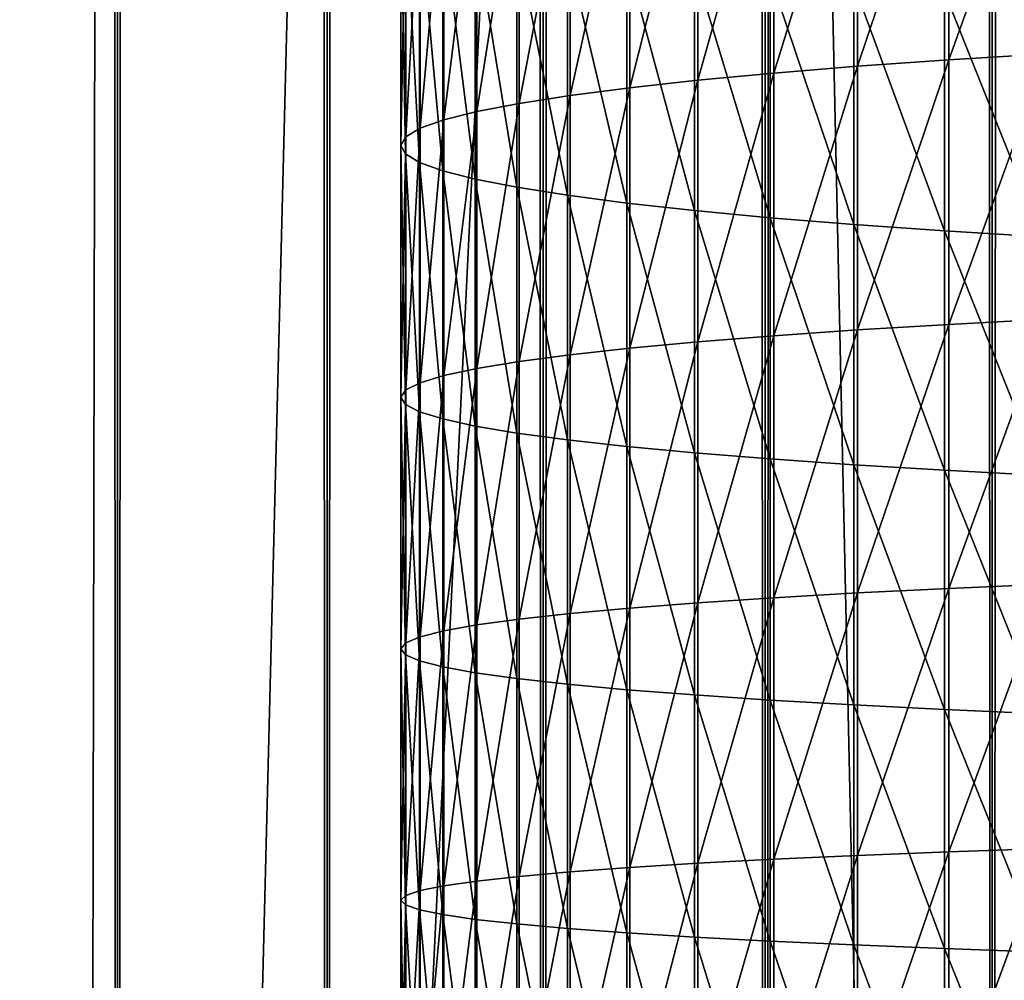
# Model space of a CAD drawing. Header units: millimetres. Extents: x -46 to 46, y -9 to 3208.
# Tile 261 of 401: x -4.16 to -2.46, y 24 to 25.66. Entities that reach past the tile are written whole.
import ezdxf

# ---------------------------------------------------------------- set-up
doc = ezdxf.new("R2010")
doc.units = ezdxf.units.MM
doc.header["$LTSCALE"] = 65.185185
for name, color, linetype in [('18', 7, 'CONTINUOUS'), ('28', 7, 'CONTINUOUS'), ('30', 7, 'CONTINUOUS'), ('31', 7, 'CONTINUOUS')]:
    doc.layers.add(name, color=color, linetype=linetype)

msp = doc.modelspace()

# ---------------------------------------------------------------- linework, layer by layer
at = {"layer": '18', "color": 7, "linetype": 'CONTINUOUS'}
for points in [[(-4.34, 11.3, 64.1167), (-3.9902, 11.3, 64.3504), (-4.34, 1111.3, 64.1167), (-4.34, 11.3, 64.1167)], [(-4.34, 1111.3, 64.1167), (-3.9902, 11.3, 64.3504), (-3.9902, 1111.3, 64.3504), (-4.34, 1111.3, 64.1167)], [(-3.9902, 11.3, 51.6496), (-4.34, 11.3, 51.8833), (-3.9902, 1111.3, 51.6496), (-3.9902, 11.3, 51.6496)], [(-3.9902, 1111.3, 51.6496), (-4.34, 11.3, 51.8833), (-4.34, 1111.3, 51.8833), (-3.9902, 1111.3, 51.6496)], [(-3.9902, 11.3, 64.3504), (-3.6279, 11.3, 64.5642), (-3.9902, 1111.3, 64.3504), (-3.9902, 11.3, 64.3504)], [(-3.9902, 1111.3, 64.3504), (-3.6279, 11.3, 64.5642), (-3.6279, 1111.3, 64.5642), (-3.9902, 1111.3, 64.3504)], [(-3.6279, 11.3, 51.4358), (-3.9902, 11.3, 51.6496), (-3.6279, 1111.3, 51.4358), (-3.6279, 11.3, 51.4358)], [(-3.6279, 1111.3, 51.4358), (-3.9902, 11.3, 51.6496), (-3.9902, 1111.3, 51.6496), (-3.6279, 1111.3, 51.4358)], [(-3.6279, 11.3, 64.5642), (-3.2541, 11.3, 64.7573), (-3.6279, 1111.3, 64.5642), (-3.6279, 11.3, 64.5642)], [(-3.6279, 1111.3, 64.5642), (-3.2541, 11.3, 64.7573), (-3.2541, 1111.3, 64.7573), (-3.6279, 1111.3, 64.5642)], [(-3.2541, 11.3, 51.2427), (-3.6279, 11.3, 51.4358), (-3.2541, 1111.3, 51.2427), (-3.2541, 11.3, 51.2427)], [(-3.2541, 1111.3, 51.2427), (-3.6279, 11.3, 51.4358), (-3.6279, 1111.3, 51.4358), (-3.2541, 1111.3, 51.2427)], [(-3.2541, 11.3, 64.7573), (-2.8701, 11.3, 64.9291), (-3.2541, 1111.3, 64.7573), (-3.2541, 11.3, 64.7573)], [(-3.2541, 1111.3, 64.7573), (-2.8701, 11.3, 64.9291), (-2.8701, 1111.3, 64.9291), (-3.2541, 1111.3, 64.7573)], [(-2.8701, 11.3, 51.0709), (-3.2541, 11.3, 51.2427), (-2.8701, 1111.3, 51.0709), (-2.8701, 11.3, 51.0709)], [(-2.8701, 1111.3, 51.0709), (-3.2541, 11.3, 51.2427), (-3.2541, 1111.3, 51.2427), (-2.8701, 1111.3, 51.0709)], [(-2.8701, 11.3, 64.9291), (-2.4771, 11.3, 65.0791), (-2.8701, 1111.3, 64.9291), (-2.8701, 11.3, 64.9291)], [(-2.8701, 1111.3, 64.9291), (-2.4771, 11.3, 65.0791), (-2.4771, 1111.3, 65.0791), (-2.8701, 1111.3, 64.9291)], [(-2.4771, 11.3, 50.9209), (-2.8701, 11.3, 51.0709), (-2.4771, 1111.3, 50.9209), (-2.4771, 11.3, 50.9209)], [(-2.4771, 1111.3, 50.9209), (-2.8701, 11.3, 51.0709), (-2.8701, 1111.3, 51.0709), (-2.4771, 1111.3, 50.9209)], [(-2.4771, 11.3, 65.0791), (-2.0763, 11.3, 65.2069), (-2.4771, 1111.3, 65.0791), (-2.4771, 11.3, 65.0791)], [(-2.4771, 1111.3, 65.0791), (-2.0763, 11.3, 65.2069), (-2.0763, 1111.3, 65.2069), (-2.4771, 1111.3, 65.0791)], [(-2.0763, 11.3, 50.7931), (-2.4771, 11.3, 50.9209), (-2.0763, 1111.3, 50.7931), (-2.0763, 11.3, 50.7931)], [(-2.0763, 1111.3, 50.7931), (-2.4771, 11.3, 50.9209), (-2.4771, 1111.3, 50.9209), (-2.0763, 1111.3, 50.7931)]]:
    msp.add_3dface(points, dxfattribs=at)
at = {"layer": '28', "color": 7, "linetype": 'CONTINUOUS'}
for points in [[(-2.5525, 26.048, 60.4653), (-2.5525, 25.5896, 60.4959), (-2.383, 26.06, 60.6337), (-2.5525, 26.048, 60.4653)], [(-2.383, 26.06, 60.6337), (-2.5525, 25.5896, 60.4959), (-2.383, 25.6001, 60.6643), (-2.383, 26.06, 60.6337)], [(-2.7102, 26.0352, 60.2858), (-2.7102, 25.5785, 60.3163), (-2.5525, 26.048, 60.4653), (-2.7102, 26.0352, 60.2858)], [(-2.5525, 26.048, 60.4653), (-2.7102, 25.5785, 60.3163), (-2.5525, 25.5896, 60.4959), (-2.5525, 26.048, 60.4653)], [(-2.8551, 26.0216, 60.096), (-2.8551, 25.5667, 60.1263), (-2.7102, 26.0352, 60.2858), (-2.8551, 26.0216, 60.096)], [(-2.7102, 26.0352, 60.2858), (-2.8551, 25.5667, 60.1263), (-2.7102, 25.5785, 60.3163), (-2.7102, 26.0352, 60.2858)], [(-3.1044, 25.9926, 59.689), (-3.1044, 25.5414, 59.7191), (-2.9867, 26.0074, 59.8967), (-3.1044, 25.9926, 59.689)], [(-2.9867, 26.0074, 59.8967), (-3.1044, 25.5414, 59.7191), (-2.9867, 25.5543, 59.927), (-2.9867, 26.0074, 59.8967)], [(-2.9867, 26.0074, 59.8967), (-2.9867, 25.5543, 59.927), (-2.8551, 26.0216, 60.096), (-2.9867, 26.0074, 59.8967)], [(-2.8551, 26.0216, 60.096), (-2.9867, 25.5543, 59.927), (-2.8551, 25.5667, 60.1263), (-2.8551, 26.0216, 60.096)], [(-3.2076, 25.9772, 59.4737), (-3.2076, 25.5281, 59.5036), (-3.1044, 25.9926, 59.689), (-3.2076, 25.9772, 59.4737)], [(-3.1044, 25.9926, 59.689), (-3.2076, 25.5281, 59.5036), (-3.1044, 25.5414, 59.7191), (-3.1044, 25.9926, 59.689)], [(-3.2957, 25.9613, 59.2519), (-3.2957, 25.5143, 59.2817), (-3.2076, 25.9772, 59.4737), (-3.2957, 25.9613, 59.2519)], [(-3.2076, 25.9772, 59.4737), (-3.2957, 25.5143, 59.2817), (-3.2076, 25.5281, 59.5036), (-3.2076, 25.9772, 59.4737)], [(-3.3685, 25.9451, 59.0246), (-3.3685, 25.5002, 59.0542), (-3.2957, 25.9613, 59.2519), (-3.3685, 25.9451, 59.0246)], [(-3.2957, 25.9613, 59.2519), (-3.3685, 25.5002, 59.0542), (-3.2957, 25.5143, 59.2817), (-3.2957, 25.9613, 59.2519)], [(-3.4256, 25.9286, 58.7928), (-3.4256, 25.4858, 58.8224), (-3.3685, 25.9451, 59.0246), (-3.4256, 25.9286, 58.7928)], [(-3.3685, 25.9451, 59.0246), (-3.4256, 25.4858, 58.8224), (-3.3685, 25.5002, 59.0542), (-3.3685, 25.9451, 59.0246)], [(-3.4666, 25.9118, 58.5578), (-3.4666, 25.4712, 58.5871), (-3.4256, 25.9286, 58.7928), (-3.4666, 25.9118, 58.5578)], [(-3.4256, 25.9286, 58.7928), (-3.4666, 25.4712, 58.5871), (-3.4256, 25.4858, 58.8224), (-3.4256, 25.9286, 58.7928)], [(-3.4915, 25.8948, 58.3204), (-3.4915, 25.4565, 58.3497), (-3.4666, 25.9118, 58.5578), (-3.4915, 25.8948, 58.3204)], [(-3.4666, 25.9118, 58.5578), (-3.4915, 25.4565, 58.3497), (-3.4666, 25.4712, 58.5871), (-3.4666, 25.9118, 58.5578)], [(-3.5, 25.8778, 58.082), (-3.5, 25.4417, 58.111), (-3.4915, 25.8948, 58.3204), (-3.5, 25.8778, 58.082)], [(-3.4915, 25.8948, 58.3204), (-3.5, 25.4417, 58.111), (-3.4915, 25.4565, 58.3497), (-3.4915, 25.8948, 58.3204)], [(-3.4922, 25.8608, 57.8435), (-3.4922, 25.4269, 57.8724), (-3.5, 25.8778, 58.082), (-3.4922, 25.8608, 57.8435)], [(-3.5, 25.8778, 58.082), (-3.4922, 25.4269, 57.8724), (-3.5, 25.4417, 58.111), (-3.5, 25.8778, 58.082)], [(-3.468, 25.8438, 57.6061), (-3.468, 25.4122, 57.6348), (-3.4922, 25.8608, 57.8435), (-3.468, 25.8438, 57.6061)], [(-3.4922, 25.8608, 57.8435), (-3.468, 25.4122, 57.6348), (-3.4922, 25.4269, 57.8724), (-3.4922, 25.8608, 57.8435)], [(-3.4277, 25.8271, 57.3709), (-3.4277, 25.3976, 57.3995), (-3.468, 25.8438, 57.6061), (-3.4277, 25.8271, 57.3709)], [(-3.468, 25.8438, 57.6061), (-3.4277, 25.3976, 57.3995), (-3.468, 25.4122, 57.6348), (-3.468, 25.8438, 57.6061)], [(-3.3714, 25.8105, 57.139), (-3.3714, 25.3832, 57.1674), (-3.4277, 25.8271, 57.3709), (-3.3714, 25.8105, 57.139)], [(-3.4277, 25.8271, 57.3709), (-3.3714, 25.3832, 57.1674), (-3.4277, 25.3976, 57.3995), (-3.4277, 25.8271, 57.3709)], [(-3.2993, 25.7943, 56.9114), (-3.2993, 25.3691, 56.9398), (-3.3714, 25.8105, 57.139), (-3.2993, 25.7943, 56.9114)], [(-3.3714, 25.8105, 57.139), (-3.2993, 25.3691, 56.9398), (-3.3714, 25.3832, 57.1674), (-3.3714, 25.8105, 57.139)], [(-3.2118, 25.7784, 56.6893), (-3.2118, 25.3553, 56.7176), (-3.2993, 25.7943, 56.9114), (-3.2118, 25.7784, 56.6893)], [(-3.2993, 25.7943, 56.9114), (-3.2118, 25.3553, 56.7176), (-3.2993, 25.3691, 56.9398), (-3.2993, 25.7943, 56.9114)], [(-3.1092, 25.763, 56.4737), (-3.1092, 25.3419, 56.5018), (-3.2118, 25.7784, 56.6893), (-3.1092, 25.763, 56.4737)], [(-3.2118, 25.7784, 56.6893), (-3.1092, 25.3419, 56.5018), (-3.2118, 25.3553, 56.7176), (-3.2118, 25.7784, 56.6893)], [(-2.9922, 25.7481, 56.2656), (-2.9922, 25.329, 56.2936), (-3.1092, 25.763, 56.4737), (-2.9922, 25.7481, 56.2656)], [(-3.1092, 25.763, 56.4737), (-2.9922, 25.329, 56.2936), (-3.1092, 25.3419, 56.5018), (-3.1092, 25.763, 56.4737)], [(-2.8612, 25.7339, 56.066), (-2.8612, 25.3166, 56.0938), (-2.9922, 25.7481, 56.2656), (-2.8612, 25.7339, 56.066)], [(-2.9922, 25.7481, 56.2656), (-2.8612, 25.3166, 56.0938), (-2.9922, 25.329, 56.2936), (-2.9922, 25.7481, 56.2656)], [(-2.7168, 25.7203, 55.8757), (-2.7168, 25.3048, 55.9034), (-2.8612, 25.7339, 56.066), (-2.7168, 25.7203, 55.8757)], [(-2.8612, 25.7339, 56.066), (-2.7168, 25.3048, 55.9034), (-2.8612, 25.3166, 56.0938), (-2.8612, 25.7339, 56.066)], [(-2.5597, 25.7075, 55.6958), (-2.5597, 25.2937, 55.7234), (-2.7168, 25.7203, 55.8757), (-2.5597, 25.7075, 55.6958)], [(-2.7168, 25.7203, 55.8757), (-2.5597, 25.2937, 55.7234), (-2.7168, 25.3048, 55.9034), (-2.7168, 25.7203, 55.8757)], [(-2.3907, 25.6954, 55.5269), (-2.3907, 25.2832, 55.5544), (-2.5597, 25.7075, 55.6958), (-2.3907, 25.6954, 55.5269)], [(-2.5597, 25.7075, 55.6958), (-2.3907, 25.2832, 55.5544), (-2.5597, 25.2937, 55.7234), (-2.5597, 25.7075, 55.6958)], [(-2.5525, 25.5896, 60.4959), (-2.5525, 25.1321, 60.5222), (-2.383, 25.6001, 60.6643), (-2.5525, 25.5896, 60.4959)], [(-2.383, 25.6001, 60.6643), (-2.5525, 25.1321, 60.5222), (-2.383, 25.141, 60.6907), (-2.383, 25.6001, 60.6643)], [(-2.7102, 25.5785, 60.3163), (-2.7102, 25.1226, 60.3425), (-2.5525, 25.5896, 60.4959), (-2.7102, 25.5785, 60.3163)], [(-2.5525, 25.5896, 60.4959), (-2.7102, 25.1226, 60.3425), (-2.5525, 25.1321, 60.5222), (-2.5525, 25.5896, 60.4959)], [(-2.9867, 25.5543, 59.927), (-2.9867, 25.102, 59.9529), (-2.8551, 25.5667, 60.1263), (-2.9867, 25.5543, 59.927)], [(-2.8551, 25.5667, 60.1263), (-2.9867, 25.102, 59.9529), (-2.8551, 25.1125, 60.1524), (-2.8551, 25.5667, 60.1263)], [(-2.8551, 25.5667, 60.1263), (-2.8551, 25.1125, 60.1524), (-2.7102, 25.5785, 60.3163), (-2.8551, 25.5667, 60.1263)], [(-2.7102, 25.5785, 60.3163), (-2.8551, 25.1125, 60.1524), (-2.7102, 25.1226, 60.3425), (-2.7102, 25.5785, 60.3163)], [(-3.1044, 25.5414, 59.7191), (-3.1044, 25.091, 59.7449), (-2.9867, 25.5543, 59.927), (-3.1044, 25.5414, 59.7191)], [(-2.9867, 25.5543, 59.927), (-3.1044, 25.091, 59.7449), (-2.9867, 25.102, 59.9529), (-2.9867, 25.5543, 59.927)], [(-3.2076, 25.5281, 59.5036), (-3.2076, 25.0796, 59.5294), (-3.1044, 25.5414, 59.7191), (-3.2076, 25.5281, 59.5036)], [(-3.1044, 25.5414, 59.7191), (-3.2076, 25.0796, 59.5294), (-3.1044, 25.091, 59.7449), (-3.1044, 25.5414, 59.7191)], [(-3.3685, 25.5002, 59.0542), (-3.3685, 25.0559, 59.0797), (-3.2957, 25.5143, 59.2817), (-3.3685, 25.5002, 59.0542)], [(-3.2957, 25.5143, 59.2817), (-3.3685, 25.0559, 59.0797), (-3.2957, 25.0679, 59.3073), (-3.2957, 25.5143, 59.2817)], [(-3.2957, 25.5143, 59.2817), (-3.2957, 25.0679, 59.3073), (-3.2076, 25.5281, 59.5036), (-3.2957, 25.5143, 59.2817)], [(-3.2076, 25.5281, 59.5036), (-3.2957, 25.0679, 59.3073), (-3.2076, 25.0796, 59.5294), (-3.2076, 25.5281, 59.5036)], [(-3.4256, 25.4858, 58.8224), (-3.4256, 25.0436, 58.8477), (-3.3685, 25.5002, 59.0542), (-3.4256, 25.4858, 58.8224)], [(-3.3685, 25.5002, 59.0542), (-3.4256, 25.0436, 58.8477), (-3.3685, 25.0559, 59.0797), (-3.3685, 25.5002, 59.0542)], [(-3.4666, 25.4712, 58.5871), (-3.4666, 25.0312, 58.6124), (-3.4256, 25.4858, 58.8224), (-3.4666, 25.4712, 58.5871)], [(-3.4256, 25.4858, 58.8224), (-3.4666, 25.0312, 58.6124), (-3.4256, 25.0436, 58.8477), (-3.4256, 25.4858, 58.8224)], [(-3.4915, 25.4565, 58.3497), (-3.4915, 25.0186, 58.3748), (-3.4666, 25.4712, 58.5871), (-3.4915, 25.4565, 58.3497)], [(-3.4666, 25.4712, 58.5871), (-3.4915, 25.0186, 58.3748), (-3.4666, 25.0312, 58.6124), (-3.4666, 25.4712, 58.5871)], [(-3.5, 25.4417, 58.111), (-3.5, 25.006, 58.1361), (-3.4915, 25.4565, 58.3497), (-3.5, 25.4417, 58.111)], [(-3.4915, 25.4565, 58.3497), (-3.5, 25.006, 58.1361), (-3.4915, 25.0186, 58.3748), (-3.4915, 25.4565, 58.3497)], [(-3.4922, 25.4269, 57.8724), (-3.4922, 24.9934, 57.8973), (-3.5, 25.4417, 58.111), (-3.4922, 25.4269, 57.8724)], [(-3.5, 25.4417, 58.111), (-3.4922, 24.9934, 57.8973), (-3.5, 25.006, 58.1361), (-3.5, 25.4417, 58.111)], [(-3.468, 25.4122, 57.6348), (-3.468, 24.9808, 57.6596), (-3.4922, 25.4269, 57.8724), (-3.468, 25.4122, 57.6348)], [(-3.4922, 25.4269, 57.8724), (-3.468, 24.9808, 57.6596), (-3.4922, 24.9934, 57.8973), (-3.4922, 25.4269, 57.8724)], [(-3.4277, 25.3976, 57.3995), (-3.4277, 24.9684, 57.4241), (-3.468, 25.4122, 57.6348), (-3.4277, 25.3976, 57.3995)], [(-3.468, 25.4122, 57.6348), (-3.4277, 24.9684, 57.4241), (-3.468, 24.9808, 57.6596), (-3.468, 25.4122, 57.6348)], [(-3.3714, 25.3832, 57.1674), (-3.3714, 24.9561, 57.192), (-3.4277, 25.3976, 57.3995), (-3.3714, 25.3832, 57.1674)], [(-3.4277, 25.3976, 57.3995), (-3.3714, 24.9561, 57.192), (-3.4277, 24.9684, 57.4241), (-3.4277, 25.3976, 57.3995)], [(-3.2993, 25.3691, 56.9398), (-3.2993, 24.9441, 56.9642), (-3.3714, 25.3832, 57.1674), (-3.2993, 25.3691, 56.9398)], [(-3.3714, 25.3832, 57.1674), (-3.2993, 24.9441, 56.9642), (-3.3714, 24.9561, 57.192), (-3.3714, 25.3832, 57.1674)], [(-3.2118, 25.3553, 56.7176), (-3.2118, 24.9323, 56.7418), (-3.2993, 25.3691, 56.9398), (-3.2118, 25.3553, 56.7176)], [(-3.2993, 25.3691, 56.9398), (-3.2118, 24.9323, 56.7418), (-3.2993, 24.9441, 56.9642), (-3.2993, 25.3691, 56.9398)], [(-3.1092, 25.3419, 56.5018), (-3.1092, 24.9209, 56.526), (-3.2118, 25.3553, 56.7176), (-3.1092, 25.3419, 56.5018)], [(-3.2118, 25.3553, 56.7176), (-3.1092, 24.9209, 56.526), (-3.2118, 24.9323, 56.7418), (-3.2118, 25.3553, 56.7176)], [(-2.9922, 25.329, 56.2936), (-2.9922, 24.9099, 56.3176), (-3.1092, 25.3419, 56.5018), (-2.9922, 25.329, 56.2936)], [(-3.1092, 25.3419, 56.5018), (-2.9922, 24.9099, 56.3176), (-3.1092, 24.9209, 56.526), (-3.1092, 25.3419, 56.5018)], [(-2.8612, 25.3166, 56.0938), (-2.8612, 24.8994, 56.1178), (-2.9922, 25.329, 56.2936), (-2.8612, 25.3166, 56.0938)], [(-2.9922, 25.329, 56.2936), (-2.8612, 24.8994, 56.1178), (-2.9922, 24.9099, 56.3176), (-2.9922, 25.329, 56.2936)], [(-2.7168, 25.3048, 55.9034), (-2.7168, 24.8893, 55.9273), (-2.8612, 25.3166, 56.0938), (-2.7168, 25.3048, 55.9034)], [(-2.8612, 25.3166, 56.0938), (-2.7168, 24.8893, 55.9273), (-2.8612, 24.8994, 56.1178), (-2.8612, 25.3166, 56.0938)], [(-2.5597, 25.2937, 55.7234), (-2.5597, 24.8798, 55.7471), (-2.7168, 25.3048, 55.9034), (-2.5597, 25.2937, 55.7234)], [(-2.7168, 25.3048, 55.9034), (-2.5597, 24.8798, 55.7471), (-2.7168, 24.8893, 55.9273), (-2.7168, 25.3048, 55.9034)], [(-2.3907, 25.2832, 55.5544), (-2.3907, 24.8709, 55.5781), (-2.5597, 25.2937, 55.7234), (-2.3907, 25.2832, 55.5544)], [(-2.5597, 25.2937, 55.7234), (-2.3907, 24.8709, 55.5781), (-2.5597, 24.8798, 55.7471), (-2.5597, 25.2937, 55.7234)], [(-2.5525, 25.1321, 60.5222), (-2.5525, 24.6754, 60.5442), (-2.383, 25.141, 60.6907), (-2.5525, 25.1321, 60.5222)], [(-2.383, 25.141, 60.6907), (-2.5525, 24.6754, 60.5442), (-2.383, 24.6828, 60.7128), (-2.383, 25.141, 60.6907)], [(-2.8551, 25.1125, 60.1524), (-2.8551, 24.6592, 60.1743), (-2.7102, 25.1226, 60.3425), (-2.8551, 25.1125, 60.1524)], [(-2.7102, 25.1226, 60.3425), (-2.8551, 24.6592, 60.1743), (-2.7102, 24.6675, 60.3644), (-2.7102, 25.1226, 60.3425)], [(-2.7102, 25.1226, 60.3425), (-2.7102, 24.6675, 60.3644), (-2.5525, 25.1321, 60.5222), (-2.7102, 25.1226, 60.3425)], [(-2.5525, 25.1321, 60.5222), (-2.7102, 24.6675, 60.3644), (-2.5525, 24.6754, 60.5442), (-2.5525, 25.1321, 60.5222)], [(-2.9867, 25.102, 59.9529), (-2.9867, 24.6504, 59.9747), (-2.8551, 25.1125, 60.1524), (-2.9867, 25.102, 59.9529)], [(-2.8551, 25.1125, 60.1524), (-2.9867, 24.6504, 59.9747), (-2.8551, 24.6592, 60.1743), (-2.8551, 25.1125, 60.1524)], [(-3.2076, 25.0796, 59.5294), (-3.2076, 24.6319, 59.551), (-3.1044, 25.091, 59.7449), (-3.2076, 25.0796, 59.5294)], [(-3.1044, 25.091, 59.7449), (-3.2076, 24.6319, 59.551), (-3.1044, 24.6413, 59.7667), (-3.1044, 25.091, 59.7449)], [(-3.1044, 25.091, 59.7449), (-3.1044, 24.6413, 59.7667), (-2.9867, 25.102, 59.9529), (-3.1044, 25.091, 59.7449)], [(-2.9867, 25.102, 59.9529), (-3.1044, 24.6413, 59.7667), (-2.9867, 24.6504, 59.9747), (-2.9867, 25.102, 59.9529)], [(-3.2957, 25.0679, 59.3073), (-3.2957, 24.6221, 59.3289), (-3.2076, 25.0796, 59.5294), (-3.2957, 25.0679, 59.3073)], [(-3.2076, 25.0796, 59.5294), (-3.2957, 24.6221, 59.3289), (-3.2076, 24.6319, 59.551), (-3.2076, 25.0796, 59.5294)], [(-3.4256, 25.0436, 58.8477), (-3.4256, 24.602, 58.8691), (-3.3685, 25.0559, 59.0797), (-3.4256, 25.0436, 58.8477)], [(-3.3685, 25.0559, 59.0797), (-3.4256, 24.602, 58.8691), (-3.3685, 24.6121, 59.1012), (-3.3685, 25.0559, 59.0797)], [(-3.3685, 25.0559, 59.0797), (-3.3685, 24.6121, 59.1012), (-3.2957, 25.0679, 59.3073), (-3.3685, 25.0559, 59.0797)], [(-3.2957, 25.0679, 59.3073), (-3.3685, 24.6121, 59.1012), (-3.2957, 24.6221, 59.3289), (-3.2957, 25.0679, 59.3073)], [(-3.4666, 25.0312, 58.6124), (-3.4666, 24.5916, 58.6336), (-3.4256, 25.0436, 58.8477), (-3.4666, 25.0312, 58.6124)], [(-3.4256, 25.0436, 58.8477), (-3.4666, 24.5916, 58.6336), (-3.4256, 24.602, 58.8691), (-3.4256, 25.0436, 58.8477)], [(-3.4915, 25.0186, 58.3748), (-3.4915, 24.5812, 58.3959), (-3.4666, 25.0312, 58.6124), (-3.4915, 25.0186, 58.3748)], [(-3.4666, 25.0312, 58.6124), (-3.4915, 24.5812, 58.3959), (-3.4666, 24.5916, 58.6336), (-3.4666, 25.0312, 58.6124)], [(-3.5, 25.006, 58.1361), (-3.5, 24.5707, 58.1571), (-3.4915, 25.0186, 58.3748), (-3.5, 25.006, 58.1361)], [(-3.4915, 25.0186, 58.3748), (-3.5, 24.5707, 58.1571), (-3.4915, 24.5812, 58.3959), (-3.4915, 25.0186, 58.3748)], [(-3.4922, 24.9934, 57.8973), (-3.4922, 24.5603, 57.9182), (-3.5, 25.006, 58.1361), (-3.4922, 24.9934, 57.8973)], [(-3.5, 25.006, 58.1361), (-3.4922, 24.5603, 57.9182), (-3.5, 24.5707, 58.1571), (-3.5, 25.006, 58.1361)], [(-3.468, 24.9808, 57.6596), (-3.4681, 24.5498, 57.6804), (-3.4922, 24.9934, 57.8973), (-3.468, 24.9808, 57.6596)], [(-3.4922, 24.9934, 57.8973), (-3.4681, 24.5498, 57.6804), (-3.4922, 24.5603, 57.9182), (-3.4922, 24.9934, 57.8973)], [(-3.468, 24.9808, 57.6596), (-3.4277, 24.5395, 57.4449), (-3.4681, 24.5498, 57.6804), (-3.468, 24.9808, 57.6596)], [(-3.4277, 24.9684, 57.4241), (-3.4277, 24.5395, 57.4449), (-3.468, 24.9808, 57.6596), (-3.4277, 24.9684, 57.4241)], [(-3.3714, 24.9561, 57.192), (-3.3714, 24.5293, 57.2126), (-3.4277, 24.9684, 57.4241), (-3.3714, 24.9561, 57.192)], [(-3.4277, 24.9684, 57.4241), (-3.3714, 24.5293, 57.2126), (-3.4277, 24.5395, 57.4449), (-3.4277, 24.9684, 57.4241)], [(-3.2993, 24.9441, 56.9642), (-3.2993, 24.5193, 56.9847), (-3.3714, 24.9561, 57.192), (-3.2993, 24.9441, 56.9642)], [(-3.3714, 24.9561, 57.192), (-3.2993, 24.5193, 56.9847), (-3.3714, 24.5293, 57.2126), (-3.3714, 24.9561, 57.192)], [(-3.2118, 24.9323, 56.7418), (-3.2118, 24.5096, 56.7623), (-3.2993, 24.9441, 56.9642), (-3.2118, 24.9323, 56.7418)], [(-3.2993, 24.9441, 56.9642), (-3.2118, 24.5096, 56.7623), (-3.2993, 24.5193, 56.9847), (-3.2993, 24.9441, 56.9642)], [(-3.1092, 24.9209, 56.526), (-3.1092, 24.5001, 56.5463), (-3.2118, 24.9323, 56.7418), (-3.1092, 24.9209, 56.526)], [(-3.2118, 24.9323, 56.7418), (-3.1092, 24.5001, 56.5463), (-3.2118, 24.5096, 56.7623), (-3.2118, 24.9323, 56.7418)], [(-2.9922, 24.9099, 56.3176), (-2.9922, 24.491, 56.3379), (-3.1092, 24.9209, 56.526), (-2.9922, 24.9099, 56.3176)], [(-3.1092, 24.9209, 56.526), (-2.9922, 24.491, 56.3379), (-3.1092, 24.5001, 56.5463), (-3.1092, 24.9209, 56.526)], [(-2.8612, 24.8994, 56.1178), (-2.8612, 24.4822, 56.1379), (-2.9922, 24.9099, 56.3176), (-2.8612, 24.8994, 56.1178)], [(-2.9922, 24.9099, 56.3176), (-2.8612, 24.4822, 56.1379), (-2.9922, 24.491, 56.3379), (-2.9922, 24.9099, 56.3176)], [(-2.7168, 24.8893, 55.9273), (-2.7168, 24.4739, 55.9474), (-2.8612, 24.8994, 56.1178), (-2.7168, 24.8893, 55.9273)], [(-2.8612, 24.8994, 56.1178), (-2.7168, 24.4739, 55.9474), (-2.8612, 24.4822, 56.1379), (-2.8612, 24.8994, 56.1178)], [(-2.5597, 24.8798, 55.7471), (-2.5597, 24.466, 55.7671), (-2.7168, 24.8893, 55.9273), (-2.5597, 24.8798, 55.7471)], [(-2.7168, 24.8893, 55.9273), (-2.5597, 24.466, 55.7671), (-2.7168, 24.4739, 55.9474), (-2.7168, 24.8893, 55.9273)], [(-2.3907, 24.8709, 55.5781), (-2.3907, 24.4585, 55.598), (-2.5597, 24.8798, 55.7471), (-2.3907, 24.8709, 55.5781)], [(-2.5597, 24.8798, 55.7471), (-2.3907, 24.4585, 55.598), (-2.5597, 24.466, 55.7671), (-2.5597, 24.8798, 55.7471)], [(-2.5525, 24.6754, 60.5442), (-2.5525, 24.2197, 60.5622), (-2.383, 24.6828, 60.7128), (-2.5525, 24.6754, 60.5442)], [(-2.383, 24.6828, 60.7128), (-2.5525, 24.2197, 60.5622), (-2.383, 24.2257, 60.7309), (-2.383, 24.6828, 60.7128)], [(-2.8551, 24.6592, 60.1743), (-2.8551, 24.2068, 60.1922), (-2.7102, 24.6675, 60.3644), (-2.8551, 24.6592, 60.1743)], [(-2.7102, 24.6675, 60.3644), (-2.8551, 24.2068, 60.1922), (-2.7102, 24.2134, 60.3823), (-2.7102, 24.6675, 60.3644)], [(-2.7102, 24.6675, 60.3644), (-2.7102, 24.2134, 60.3823), (-2.5525, 24.6754, 60.5442), (-2.7102, 24.6675, 60.3644)], [(-2.5525, 24.6754, 60.5442), (-2.7102, 24.2134, 60.3823), (-2.5525, 24.2197, 60.5622), (-2.5525, 24.6754, 60.5442)], [(-3.1044, 24.6413, 59.7667), (-3.1044, 24.1925, 59.7844), (-2.9867, 24.6504, 59.9747), (-3.1044, 24.6413, 59.7667)], [(-2.9867, 24.6504, 59.9747), (-3.1044, 24.1925, 59.7844), (-2.9867, 24.1998, 59.9925), (-2.9867, 24.6504, 59.9747)], [(-2.9867, 24.6504, 59.9747), (-2.9867, 24.1998, 59.9925), (-2.8551, 24.6592, 60.1743), (-2.9867, 24.6504, 59.9747)], [(-2.8551, 24.6592, 60.1743), (-2.9867, 24.1998, 59.9925), (-2.8551, 24.2068, 60.1922), (-2.8551, 24.6592, 60.1743)], [(-3.2957, 24.6221, 59.3289), (-3.2957, 24.1771, 59.3464), (-3.2076, 24.6319, 59.551), (-3.2957, 24.6221, 59.3289)], [(-3.2076, 24.6319, 59.551), (-3.2957, 24.1771, 59.3464), (-3.2076, 24.1849, 59.5687), (-3.2076, 24.6319, 59.551)], [(-3.2076, 24.6319, 59.551), (-3.2076, 24.1849, 59.5687), (-3.1044, 24.6413, 59.7667), (-3.2076, 24.6319, 59.551)], [(-3.1044, 24.6413, 59.7667), (-3.2076, 24.1849, 59.5687), (-3.1044, 24.1925, 59.7844), (-3.1044, 24.6413, 59.7667)], [(-3.4256, 24.602, 58.8691), (-3.4256, 24.161, 58.8865), (-3.3685, 24.6121, 59.1012), (-3.4256, 24.602, 58.8691)], [(-3.3685, 24.6121, 59.1012), (-3.4256, 24.161, 58.8865), (-3.3685, 24.1692, 59.1187), (-3.3685, 24.6121, 59.1012)], [(-3.3685, 24.6121, 59.1012), (-3.3685, 24.1692, 59.1187), (-3.2957, 24.6221, 59.3289), (-3.3685, 24.6121, 59.1012)], [(-3.2957, 24.6221, 59.3289), (-3.3685, 24.1692, 59.1187), (-3.2957, 24.1771, 59.3464), (-3.2957, 24.6221, 59.3289)], [(-3.4666, 24.5916, 58.6336), (-3.4666, 24.1528, 58.6509), (-3.4256, 24.602, 58.8691), (-3.4666, 24.5916, 58.6336)], [(-3.4256, 24.602, 58.8691), (-3.4666, 24.1528, 58.6509), (-3.4256, 24.161, 58.8865), (-3.4256, 24.602, 58.8691)], [(-3.5, 24.5707, 58.1571), (-3.5, 24.1361, 58.1742), (-3.4915, 24.5812, 58.3959), (-3.5, 24.5707, 58.1571)], [(-3.4915, 24.5812, 58.3959), (-3.5, 24.1361, 58.1742), (-3.4915, 24.1444, 58.4132), (-3.4915, 24.5812, 58.3959)], [(-3.4915, 24.5812, 58.3959), (-3.4915, 24.1444, 58.4132), (-3.4666, 24.5916, 58.6336), (-3.4915, 24.5812, 58.3959)], [(-3.4666, 24.5916, 58.6336), (-3.4915, 24.1444, 58.4132), (-3.4666, 24.1528, 58.6509), (-3.4666, 24.5916, 58.6336)], [(-3.4922, 24.5603, 57.9182), (-3.4922, 24.1277, 57.9353), (-3.5, 24.5707, 58.1571), (-3.4922, 24.5603, 57.9182)], [(-3.5, 24.5707, 58.1571), (-3.4922, 24.1277, 57.9353), (-3.5, 24.1361, 58.1742), (-3.5, 24.5707, 58.1571)], [(-3.4681, 24.5498, 57.6804), (-3.4681, 24.1193, 57.6974), (-3.4922, 24.5603, 57.9182), (-3.4681, 24.5498, 57.6804)], [(-3.4922, 24.5603, 57.9182), (-3.4681, 24.1193, 57.6974), (-3.4922, 24.1277, 57.9353), (-3.4922, 24.5603, 57.9182)], [(-3.4277, 24.5395, 57.4449), (-3.4277, 24.1111, 57.4618), (-3.4681, 24.5498, 57.6804), (-3.4277, 24.5395, 57.4449)], [(-3.4681, 24.5498, 57.6804), (-3.4277, 24.1111, 57.4618), (-3.4681, 24.1193, 57.6974), (-3.4681, 24.5498, 57.6804)], [(-3.3714, 24.5293, 57.2126), (-3.3714, 24.1029, 57.2294), (-3.4277, 24.5395, 57.4449), (-3.3714, 24.5293, 57.2126)], [(-3.4277, 24.5395, 57.4449), (-3.3714, 24.1029, 57.2294), (-3.4277, 24.1111, 57.4618), (-3.4277, 24.5395, 57.4449)], [(-3.2993, 24.5193, 56.9847), (-3.2993, 24.0949, 57.0014), (-3.3714, 24.5293, 57.2126), (-3.2993, 24.5193, 56.9847)], [(-3.3714, 24.5293, 57.2126), (-3.2993, 24.0949, 57.0014), (-3.3714, 24.1029, 57.2294), (-3.3714, 24.5293, 57.2126)], [(-3.2118, 24.5096, 56.7623), (-3.2118, 24.0872, 56.7789), (-3.2993, 24.5193, 56.9847), (-3.2118, 24.5096, 56.7623)], [(-3.2993, 24.5193, 56.9847), (-3.2118, 24.0872, 56.7789), (-3.2993, 24.0949, 57.0014), (-3.2993, 24.5193, 56.9847)], [(-3.1092, 24.5001, 56.5463), (-3.1092, 24.0796, 56.5629), (-3.2118, 24.5096, 56.7623), (-3.1092, 24.5001, 56.5463)], [(-3.2118, 24.5096, 56.7623), (-3.1092, 24.0796, 56.5629), (-3.2118, 24.0872, 56.7789), (-3.2118, 24.5096, 56.7623)], [(-2.9922, 24.491, 56.3379), (-2.9922, 24.0723, 56.3544), (-3.1092, 24.5001, 56.5463), (-2.9922, 24.491, 56.3379)], [(-3.1092, 24.5001, 56.5463), (-2.9922, 24.0723, 56.3544), (-3.1092, 24.0796, 56.5629), (-3.1092, 24.5001, 56.5463)], [(-2.8612, 24.4822, 56.1379), (-2.8612, 24.0653, 56.1544), (-2.9922, 24.491, 56.3379), (-2.8612, 24.4822, 56.1379)], [(-2.9922, 24.491, 56.3379), (-2.8612, 24.0653, 56.1544), (-2.9922, 24.0723, 56.3544), (-2.9922, 24.491, 56.3379)], [(-2.7168, 24.4739, 55.9474), (-2.7168, 24.0586, 55.9637), (-2.8612, 24.4822, 56.1379), (-2.7168, 24.4739, 55.9474)], [(-2.8612, 24.4822, 56.1379), (-2.7168, 24.0586, 55.9637), (-2.8612, 24.0653, 56.1544), (-2.8612, 24.4822, 56.1379)], [(-2.5597, 24.466, 55.7671), (-2.5597, 24.0523, 55.7834), (-2.7168, 24.4739, 55.9474), (-2.5597, 24.466, 55.7671)], [(-2.7168, 24.4739, 55.9474), (-2.5597, 24.0523, 55.7834), (-2.7168, 24.0586, 55.9637), (-2.7168, 24.4739, 55.9474)], [(-2.3907, 24.4585, 55.598), (-2.3907, 24.0463, 55.6142), (-2.5597, 24.466, 55.7671), (-2.3907, 24.4585, 55.598)], [(-2.5597, 24.466, 55.7671), (-2.3907, 24.0463, 55.6142), (-2.5597, 24.0523, 55.7834), (-2.5597, 24.466, 55.7671)], [(-2.7102, 24.2134, 60.3823), (-2.7102, 23.7604, 60.3963), (-2.5525, 24.2197, 60.5622), (-2.7102, 24.2134, 60.3823)], [(-2.5525, 24.2197, 60.5622), (-2.7102, 23.7604, 60.3963), (-2.5525, 23.7652, 60.5762), (-2.5525, 24.2197, 60.5622)], [(-2.5525, 24.2197, 60.5622), (-2.5525, 23.7652, 60.5762), (-2.383, 24.2257, 60.7309), (-2.5525, 24.2197, 60.5622)], [(-2.383, 24.2257, 60.7309), (-2.5525, 23.7652, 60.5762), (-2.383, 23.7696, 60.7449), (-2.383, 24.2257, 60.7309)], [(-2.9867, 24.1998, 59.9925), (-2.9867, 23.7501, 60.0063), (-2.8551, 24.2068, 60.1922), (-2.9867, 24.1998, 59.9925)], [(-2.8551, 24.2068, 60.1922), (-2.9867, 23.7501, 60.0063), (-2.8551, 23.7554, 60.206), (-2.8551, 24.2068, 60.1922)], [(-2.8551, 24.2068, 60.1922), (-2.8551, 23.7554, 60.206), (-2.7102, 24.2134, 60.3823), (-2.8551, 24.2068, 60.1922)], [(-2.7102, 24.2134, 60.3823), (-2.8551, 23.7554, 60.206), (-2.7102, 23.7604, 60.3963), (-2.7102, 24.2134, 60.3823)], [(-3.2957, 24.1771, 59.3464), (-3.2957, 23.733, 59.3601), (-3.2076, 24.1849, 59.5687), (-3.2957, 24.1771, 59.3464)], [(-3.2076, 24.1849, 59.5687), (-3.2957, 23.733, 59.3601), (-3.2076, 23.7389, 59.5824), (-3.2076, 24.1849, 59.5687)], [(-3.2076, 24.1849, 59.5687), (-3.2076, 23.7389, 59.5824), (-3.1044, 24.1925, 59.7844), (-3.2076, 24.1849, 59.5687)], [(-3.1044, 24.1925, 59.7844), (-3.2076, 23.7389, 59.5824), (-3.1044, 23.7446, 59.7981), (-3.1044, 24.1925, 59.7844)], [(-3.1044, 24.1925, 59.7844), (-3.1044, 23.7446, 59.7981), (-2.9867, 24.1998, 59.9925), (-3.1044, 24.1925, 59.7844)], [(-2.9867, 24.1998, 59.9925), (-3.1044, 23.7446, 59.7981), (-2.9867, 23.7501, 60.0063), (-2.9867, 24.1998, 59.9925)], [(-3.4256, 24.161, 58.8865), (-3.4256, 23.7209, 58.9), (-3.3685, 24.1692, 59.1187), (-3.4256, 24.161, 58.8865)], [(-3.3685, 24.1692, 59.1187), (-3.4256, 23.7209, 58.9), (-3.3685, 23.727, 59.1322), (-3.3685, 24.1692, 59.1187)], [(-3.3685, 24.1692, 59.1187), (-3.3685, 23.727, 59.1322), (-3.2957, 24.1771, 59.3464), (-3.3685, 24.1692, 59.1187)], [(-3.2957, 24.1771, 59.3464), (-3.3685, 23.727, 59.1322), (-3.2957, 23.733, 59.3601), (-3.2957, 24.1771, 59.3464)], [(-3.4915, 24.1444, 58.4132), (-3.4915, 23.7083, 58.4266), (-3.4666, 24.1528, 58.6509), (-3.4915, 24.1444, 58.4132)], [(-3.4666, 24.1528, 58.6509), (-3.4915, 23.7083, 58.4266), (-3.4666, 23.7146, 58.6644), (-3.4666, 24.1528, 58.6509)], [(-3.4666, 24.1528, 58.6509), (-3.4666, 23.7146, 58.6644), (-3.4256, 24.161, 58.8865), (-3.4666, 24.1528, 58.6509)], [(-3.4256, 24.161, 58.8865), (-3.4666, 23.7146, 58.6644), (-3.4256, 23.7209, 58.9), (-3.4256, 24.161, 58.8865)], [(-3.5, 24.1361, 58.1742), (-3.5, 23.702, 58.1876), (-3.4915, 24.1444, 58.4132), (-3.5, 24.1361, 58.1742)], [(-3.4915, 24.1444, 58.4132), (-3.5, 23.702, 58.1876), (-3.4915, 23.7083, 58.4266), (-3.4915, 24.1444, 58.4132)], [(-3.4922, 24.1277, 57.9353), (-3.4922, 23.6957, 57.9485), (-3.5, 24.1361, 58.1742), (-3.4922, 24.1277, 57.9353)], [(-3.5, 24.1361, 58.1742), (-3.4922, 23.6957, 57.9485), (-3.5, 23.702, 58.1876), (-3.5, 24.1361, 58.1742)], [(-3.4681, 24.1193, 57.6974), (-3.4681, 23.6894, 57.7106), (-3.4922, 24.1277, 57.9353), (-3.4681, 24.1193, 57.6974)], [(-3.4922, 24.1277, 57.9353), (-3.4681, 23.6894, 57.7106), (-3.4922, 23.6957, 57.9485), (-3.4922, 24.1277, 57.9353)], [(-3.4277, 24.1111, 57.4618), (-3.4277, 23.6832, 57.4749), (-3.4681, 24.1193, 57.6974), (-3.4277, 24.1111, 57.4618)], [(-3.4681, 24.1193, 57.6974), (-3.4277, 23.6832, 57.4749), (-3.4681, 23.6894, 57.7106), (-3.4681, 24.1193, 57.6974)], [(-3.3714, 24.1029, 57.2294), (-3.3714, 23.677, 57.2425), (-3.4277, 24.1111, 57.4618), (-3.3714, 24.1029, 57.2294)], [(-3.4277, 24.1111, 57.4618), (-3.3714, 23.677, 57.2425), (-3.4277, 23.6832, 57.4749), (-3.4277, 24.1111, 57.4618)], [(-3.2993, 24.0949, 57.0014), (-3.2993, 23.671, 57.0145), (-3.3714, 24.1029, 57.2294), (-3.2993, 24.0949, 57.0014)], [(-3.3714, 24.1029, 57.2294), (-3.2993, 23.671, 57.0145), (-3.3714, 23.677, 57.2425), (-3.3714, 24.1029, 57.2294)], [(-3.2118, 24.0872, 56.7789), (-3.2118, 23.6651, 56.7919), (-3.2993, 24.0949, 57.0014), (-3.2118, 24.0872, 56.7789)], [(-3.2993, 24.0949, 57.0014), (-3.2118, 23.6651, 56.7919), (-3.2993, 23.671, 57.0145), (-3.2993, 24.0949, 57.0014)], [(-3.1092, 24.0796, 56.5629), (-3.1092, 23.6594, 56.5758), (-3.2118, 24.0872, 56.7789), (-3.1092, 24.0796, 56.5629)], [(-3.2118, 24.0872, 56.7789), (-3.1092, 23.6594, 56.5758), (-3.2118, 23.6651, 56.7919), (-3.2118, 24.0872, 56.7789)], [(-2.9922, 24.0723, 56.3544), (-2.9922, 23.6539, 56.3673), (-3.1092, 24.0796, 56.5629), (-2.9922, 24.0723, 56.3544)], [(-3.1092, 24.0796, 56.5629), (-2.9922, 23.6539, 56.3673), (-3.1092, 23.6594, 56.5758), (-3.1092, 24.0796, 56.5629)], [(-2.8612, 24.0653, 56.1544), (-2.8612, 23.6486, 56.1672), (-2.9922, 24.0723, 56.3544), (-2.8612, 24.0653, 56.1544)], [(-2.9922, 24.0723, 56.3544), (-2.8612, 23.6486, 56.1672), (-2.9922, 23.6539, 56.3673), (-2.9922, 24.0723, 56.3544)], [(-2.7168, 24.0586, 55.9637), (-2.7168, 23.6436, 55.9765), (-2.8612, 24.0653, 56.1544), (-2.7168, 24.0586, 55.9637)], [(-2.8612, 24.0653, 56.1544), (-2.7168, 23.6436, 55.9765), (-2.8612, 23.6486, 56.1672), (-2.8612, 24.0653, 56.1544)], [(-2.5597, 24.0523, 55.7834), (-2.5597, 23.6388, 55.7961), (-2.7168, 24.0586, 55.9637), (-2.5597, 24.0523, 55.7834)], [(-2.7168, 24.0586, 55.9637), (-2.5597, 23.6388, 55.7961), (-2.7168, 23.6436, 55.9765), (-2.7168, 24.0586, 55.9637)], [(-2.3907, 24.0463, 55.6142), (-2.3907, 23.6343, 55.6269), (-2.5597, 24.0523, 55.7834), (-2.3907, 24.0463, 55.6142)], [(-2.5597, 24.0523, 55.7834), (-2.3907, 23.6343, 55.6269), (-2.5597, 23.6388, 55.7961), (-2.5597, 24.0523, 55.7834)]]:
    msp.add_3dface(points, dxfattribs=at)
at = {"layer": '30', "color": 7, "linetype": 'CONTINUOUS'}
for points in [[(-4.7891, 45.7105, -43.5252), (-3.9934, 45.7105, -43.6054), (-5.6709, 11.3105, -44.6303), (-4.7891, 45.7105, -43.5252)], [(-5.6709, 11.3105, -44.6303), (-3.9934, 45.7105, -43.6054), (-4.0559, 11.3105, -44.806), (-5.6709, 11.3105, -44.6303)], [(-3.1963, 45.7105, -43.6711), (-2.3982, 45.7105, -43.7222), (-4.0559, 11.3105, -44.806), (-3.1963, 45.7105, -43.6711)], [(-4.0559, 11.3105, -44.806), (-2.3982, 45.7105, -43.7222), (-2.4357, 11.3105, -44.9232), (-4.0559, 11.3105, -44.806)], [(-3.9934, 45.7105, -43.6054), (-3.1963, 45.7105, -43.6711), (-4.0559, 11.3105, -44.806), (-3.9934, 45.7105, -43.6054)]]:
    msp.add_3dface(points, dxfattribs=at)
at = {"layer": '31', "color": 7, "linetype": 'CONTINUOUS'}
for points in [[(-4.0559, 11.3105, 44.806), (-4.7891, 45.7105, 43.5252), (-5.6709, 11.3105, 44.6303), (-4.0559, 11.3105, 44.806)], [(-3.9934, 45.7105, 43.6054), (-4.7891, 45.7105, 43.5252), (-4.0559, 11.3105, 44.806), (-3.9934, 45.7105, 43.6054)], [(-3.1963, 45.7105, 43.6711), (-3.9934, 45.7105, 43.6054), (-4.0559, 11.3105, 44.806), (-3.1963, 45.7105, 43.6711)], [(-2.4357, 11.3105, 44.9232), (-3.1963, 45.7105, 43.6711), (-4.0559, 11.3105, 44.806), (-2.4357, 11.3105, 44.9232)], [(-2.3982, 45.7105, 43.7222), (-3.1963, 45.7105, 43.6711), (-2.4357, 11.3105, 44.9232), (-2.3982, 45.7105, 43.7222)]]:
    msp.add_3dface(points, dxfattribs=at)

doc.saveas('drawing.dxf')
